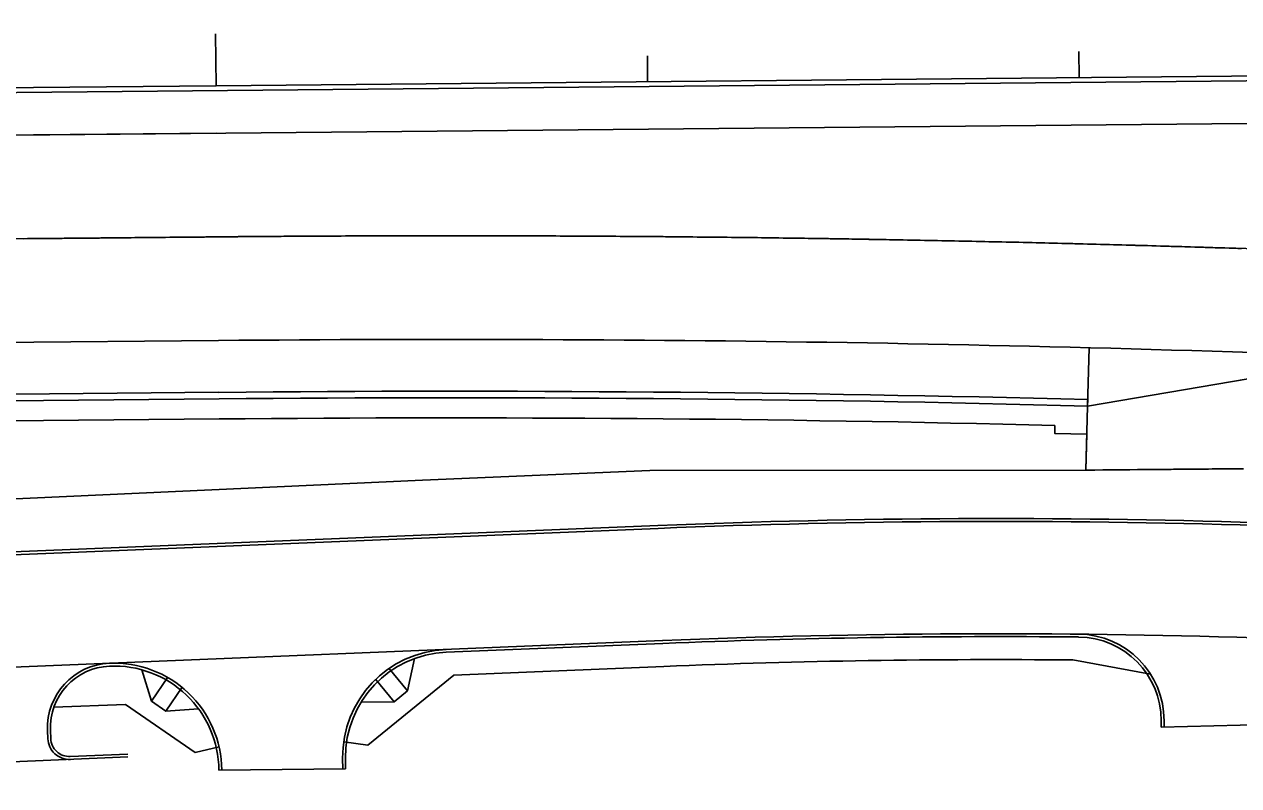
# Model space of a CAD drawing. Extents: x 2145147 to 2158018, y 137519 to 148068.
# Drawn here: x 2147963.5 to 2148244.9, y 142904.6 to 143080.9 of the extents above; entities that cross this region are included whole.
import ezdxf

# ---------------------------------------------------------------- set-up
doc = ezdxf.new("R2010")
doc.units = 0
doc.layers.add('EX_Align_1', color=7, linetype='Continuous')
doc.layers.add('PR_Phasing_Pavement_6', color=7, linetype='Continuous')

msp = doc.modelspace()

# ---------------------------------------------------------------- linework, layer by layer
at = {"layer": 'EX_Align_1'}
for p, q in [((2148007.93, 143066.66), (2149507.86, 143080.88)), ((2147507.95, 143061.92), (2148007.93, 143066.66))]:
    msp.add_line(p, q, dxfattribs=at)
for points in [[(2148007.81, 143078.66), (2148007.93, 143066.66)], [(2148107.87, 143073.61), (2148107.92, 143067.61)], [(2148207.86, 143074.56), (2148207.92, 143068.56)]]:
    msp.add_lwpolyline(points, dxfattribs=at)
at = {"layer": 'PR_Phasing_Pavement_6'}
for p, q in [((2147732.72, 143053.05), (2148008.03, 143055.66)), ((2147732.94, 143029.05), (2148008.26, 143031.66)), ((2146653.08, 142994.81), (2148008.49, 143007.66)), ((2148210.23, 143005.99), (2148209.88, 142992.49)), ((2148209.92, 142993.99), (2148209.88, 142992.49)), ((2148110.32, 142964.83), (2147458.3, 142938.16)), ((2148110.35, 142964.17), (2147458.33, 142937.5)), ((2148111.41, 142938.19), (2147495.09, 142912.98)), ((2148111.44, 142937.52), (2148061.26, 142935.47)), ((2147990.71, 142931.44), (2147992.98, 142924.14)), ((2148048, 142931.79), (2148052.26, 142926.56)), ((2148052.26, 142926.56), (2148053.92, 142934.02)), ((2148111.66, 142932.2), (2148063.06, 142930.21)), ((2148206.44, 142933.69), (2148224.44, 142930.44)), ((2147992.98, 142924.14), (2147996.8, 142929.7)), ((2148043.12, 142913.94), (2148063.06, 142930.21)), ((2148044.9, 142929.26), (2148049.17, 142924.04)), ((2147996.27, 142921.87), (2148000.1, 142927.43)), ((2148049.17, 142924.04), (2148052.26, 142926.56)), ((2147986.96, 142923.42), (2147970.36, 142922.75)), ((2147986.96, 142923.42), (2148003.12, 142912.3)), ((2147992.98, 142924.14), (2147996.27, 142921.87)), ((2148041.53, 142923.91), (2148049.17, 142924.04)), ((2147996.27, 142921.87), (2148003.9, 142922.37)), ((2147968.96, 142915.46), (2147968.88, 142917.35)), ((2147969.63, 142915.49), (2147969.55, 142917.37)), ((2148226.91, 142919.64), (2148226.91, 142918.15)), ((2148226.91, 142918.15), (2148263.24, 142919.01)), ((2148227.58, 142919.64), (2148227.58, 142918.17)), ((2148043.12, 142913.94), (2148037.51, 142914.76)), ((2147974.15, 142911.34), (2147987.5, 142911.92)), ((2148003.12, 142912.3), (2148008.64, 142913.58)), ((2147834.35, 142904.59), (2147987.53, 142911.26)), ((2148037.25, 142910.92), (2148037.28, 142908.47)), ((2148037.92, 142910.93), (2148037.94, 142908.48)), ((2148008.61, 142908.2), (2148037.94, 142908.48))]:
    msp.add_line(p, q, dxfattribs=at)
for points in [[(2147845.12, 143064.06), (2147961.75, 143065.12), (2148279.22, 143068.09), (2148468.3, 143070.01), (2148613.88, 143071.11)], [(2147732.72, 143053.05), (2148613.96, 143061.41)], [(2147963.26, 143031.24), (2147964.26, 143031.25), (2147964.53, 143031.25), (2147965.26, 143031.26), (2147965.9, 143031.26), (2147966.26, 143031.27), (2147967.26, 143031.27), (2147967.26, 143031.27), (2147968.26, 143031.28), (2147968.63, 143031.29), (2147969.26, 143031.29), (2147970, 143031.3), (2147970.26, 143031.3), (2147971.26, 143031.31), (2147971.36, 143031.31), (2147972.26, 143031.32), (2147972.73, 143031.33), (2147973.26, 143031.33), (2147974.1, 143031.34), (2147974.26, 143031.34), (2147975.26, 143031.35), (2147975.46, 143031.35), (2147976.26, 143031.36), (2147976.83, 143031.37), (2147977.26, 143031.37), (2147978.2, 143031.38), (2147978.26, 143031.38), (2147979.26, 143031.39), (2147979.56, 143031.39), (2147980.26, 143031.4), (2147980.93, 143031.4), (2147981.26, 143031.41), (2147982.26, 143031.42), (2147982.3, 143031.42), (2147983.26, 143031.43), (2147983.66, 143031.43), (2147984.26, 143031.44), (2147985.03, 143031.44), (2147985.26, 143031.45), (2147986.26, 143031.45), (2147986.4, 143031.46), (2147987.26, 143031.46), (2147987.76, 143031.47), (2147988.26, 143031.47), (2147989.13, 143031.48), (2147989.26, 143031.48), (2147990.26, 143031.49), (2147990.5, 143031.49), (2147991.26, 143031.5), (2147991.86, 143031.51), (2147992.26, 143031.51), (2147993.23, 143031.52), (2147993.26, 143031.52), (2147994.26, 143031.53), (2147994.6, 143031.53), (2147995.26, 143031.54), (2147995.96, 143031.55), (2147996.26, 143031.55), (2147997.26, 143031.56), (2147997.33, 143031.56), (2147998.26, 143031.57), (2147998.7, 143031.57), (2147999.26, 143031.58), (2147999.59, 143031.58), (2148000.06, 143031.59), (2148000.26, 143031.59), (2148001.26, 143031.6), (2148001.43, 143031.6), (2148002.26, 143031.61), (2148002.8, 143031.61), (2148003.26, 143031.62), (2148004.16, 143031.62), (2148004.26, 143031.63), (2148005.26, 143031.63), (2148005.53, 143031.64), (2148006.26, 143031.64), (2148006.9, 143031.65), (2148007.26, 143031.65), (2148008.26, 143031.66), (2148009.12, 143031.67), (2148010.11, 143031.68), (2148011.1, 143031.69), (2148012.1, 143031.7), (2148013.09, 143031.71), (2148014.09, 143031.72), (2148015.08, 143031.72), (2148016.07, 143031.73), (2148017.07, 143031.74), (2148018.06, 143031.75), (2148019.06, 143031.76), (2148020.05, 143031.76), (2148021.04, 143031.77), (2148022.04, 143031.78), (2148023.03, 143031.78), (2148023.64, 143031.79), (2148024.02, 143031.79), (2148025.02, 143031.8), (2148026.01, 143031.8), (2148027.01, 143031.81), (2148028, 143031.82), (2148028.99, 143031.82), (2148029.99, 143031.83), (2148030.98, 143031.83), (2148031.98, 143031.84), (2148032.97, 143031.84), (2148033.96, 143031.85), (2148034.96, 143031.85), (2148035.95, 143031.86), (2148036.95, 143031.86), (2148037.94, 143031.87), (2148038.93, 143031.87), (2148039.02, 143031.87), (2148039.93, 143031.88), (2148040.92, 143031.88), (2148041.91, 143031.88), (2148042.91, 143031.89), (2148043.9, 143031.89), (2148044.9, 143031.89), (2148045.89, 143031.9), (2148046.88, 143031.9), (2148047.88, 143031.9), (2148048.87, 143031.9), (2148049.87, 143031.91), (2148050.86, 143031.91), (2148051.85, 143031.91), (2148052.85, 143031.91), (2148053.84, 143031.91), (2148054.4, 143031.91), (2148054.84, 143031.91), (2148055.3, 143031.91), (2148055.83, 143031.92), (2148056.82, 143031.92), (2148057.82, 143031.92), (2148058.81, 143031.92), (2148059.8, 143031.92), (2148060.8, 143031.92), (2148061.79, 143031.92), (2148062.79, 143031.92), (2148063.78, 143031.92), (2148064.77, 143031.92), (2148065.77, 143031.92), (2148066.76, 143031.92), (2148067.76, 143031.92), (2148068.75, 143031.92), (2148069.74, 143031.91), (2148069.78, 143031.91), (2148070.74, 143031.91), (2148071.73, 143031.91), (2148072.73, 143031.91), (2148073.72, 143031.91), (2148074.71, 143031.91), (2148075.71, 143031.9), (2148076.7, 143031.9), (2148077.69, 143031.9), (2148078.69, 143031.9), (2148079.68, 143031.89), (2148080.68, 143031.89), (2148081.67, 143031.89), (2148082.66, 143031.88), (2148083.66, 143031.88), (2148084.65, 143031.88), (2148085.16, 143031.87), (2148085.65, 143031.87), (2148086.64, 143031.87), (2148087.63, 143031.86), (2148088.63, 143031.86), (2148089.62, 143031.85), (2148090.62, 143031.85), (2148091.61, 143031.84), (2148092.6, 143031.84), (2148093.6, 143031.83), (2148094.59, 143031.83), (2148095.58, 143031.82), (2148096.58, 143031.82), (2148097.57, 143031.81), (2148098.57, 143031.8), (2148099.56, 143031.8), (2148100.53, 143031.79), (2148100.55, 143031.79), (2148101.55, 143031.78), (2148102.54, 143031.78), (2148103.54, 143031.77), (2148104.53, 143031.76), (2148105.52, 143031.75), (2148106.52, 143031.75), (2148107.51, 143031.74), (2148108.5, 143031.73), (2148109.5, 143031.72), (2148110.49, 143031.71), (2148111.49, 143031.71), (2148112.48, 143031.7), (2148113.47, 143031.69), (2148114.47, 143031.68), (2148115.46, 143031.67), (2148115.91, 143031.67), (2148116.46, 143031.66), (2148117.45, 143031.65), (2148118.44, 143031.64), (2148119.44, 143031.63), (2148120.43, 143031.62), (2148121.42, 143031.61), (2148122.42, 143031.6), (2148123.41, 143031.59), (2148124.41, 143031.58), (2148125.4, 143031.57), (2148126.39, 143031.56), (2148127.39, 143031.55), (2148128.38, 143031.54), (2148129.38, 143031.52), (2148130.37, 143031.51), (2148131.29, 143031.5), (2148131.36, 143031.5), (2148132.36, 143031.49), (2148133.35, 143031.48), (2148134.34, 143031.46), (2148135.34, 143031.45), (2148136.33, 143031.44), (2148137.33, 143031.42), (2148138.32, 143031.41), (2148139.31, 143031.4), (2148140.31, 143031.38), (2148141.3, 143031.37), (2148142.29, 143031.36), (2148143.29, 143031.34), (2148144.28, 143031.33), (2148145.28, 143031.31), (2148146.27, 143031.3), (2148146.67, 143031.29), (2148147.26, 143031.28), (2148148.26, 143031.27), (2148149.25, 143031.25), (2148150.25, 143031.24), (2148151.24, 143031.22), (2148152.23, 143031.21), (2148153.23, 143031.19), (2148154.22, 143031.18), (2148155.21, 143031.16), (2148156.21, 143031.14), (2148157.2, 143031.13), (2148158.2, 143031.11), (2148159.19, 143031.09), (2148160.18, 143031.08), (2148161.18, 143031.06), (2148162.05, 143031.04), (2148162.17, 143031.04), (2148163.16, 143031.02), (2148164.16, 143031.01), (2148165.15, 143030.99), (2148166.15, 143030.97), (2148167.14, 143030.95), (2148168.13, 143030.93), (2148169.13, 143030.92), (2148170.12, 143030.9), (2148171.11, 143030.88), (2148172.11, 143030.86), (2148173.1, 143030.84), (2148174.09, 143030.82), (2148175.09, 143030.8), (2148176.08, 143030.78), (2148177.08, 143030.76), (2148177.42, 143030.75), (2148178.07, 143030.74), (2148179.06, 143030.72), (2148180.06, 143030.7), (2148181.05, 143030.68), (2148182.04, 143030.66), (2148183.04, 143030.64), (2148184.03, 143030.62), (2148185.03, 143030.6), (2148186.02, 143030.57), (2148187.01, 143030.55), (2148188.01, 143030.53), (2148189, 143030.51), (2148189.99, 143030.49), (2148190.99, 143030.46), (2148191.98, 143030.44), (2148192.8, 143030.42), (2148192.97, 143030.42), (2148193.97, 143030.4), (2148194.96, 143030.37), (2148195.96, 143030.35), (2148196.95, 143030.33), (2148197.94, 143030.3), (2148198.94, 143030.28), (2148199.93, 143030.25), (2148200.92, 143030.23), (2148201.92, 143030.21), (2148202.91, 143030.18), (2148203.9, 143030.16), (2148204.9, 143030.13), (2148205.89, 143030.11), (2148206.88, 143030.08), (2148207.88, 143030.06), (2148208.17, 143030.05), (2148208.87, 143030.03), (2148209.87, 143030.01), (2148210.86, 143029.98), (2148211.85, 143029.95), (2148212.85, 143029.93), (2148212.9, 143029.93), (2148213.84, 143029.9), (2148214.83, 143029.87), (2148214.94, 143029.87), (2148215.83, 143029.85), (2148216.82, 143029.82), (2148216.98, 143029.82), (2148217.81, 143029.79), (2148218.81, 143029.77), (2148219.03, 143029.76), (2148219.8, 143029.74), (2148220.79, 143029.71), (2148221.07, 143029.7), (2148221.79, 143029.68), (2148222.78, 143029.66), (2148223.11, 143029.65), (2148223.55, 143029.63), (2148223.77, 143029.63), (2148224.77, 143029.6), (2148225.15, 143029.59), (2148225.76, 143029.57), (2148226.76, 143029.54), (2148227.19, 143029.53), (2148227.75, 143029.51), (2148228.74, 143029.48), (2148229.23, 143029.47), (2148229.74, 143029.46), (2148230.73, 143029.43), (2148231.27, 143029.41), (2148231.72, 143029.4), (2148232.72, 143029.37), (2148233.31, 143029.35), (2148233.71, 143029.34), (2148234.7, 143029.31), (2148235.36, 143029.29), (2148235.7, 143029.28), (2148236.69, 143029.25), (2148237.4, 143029.22), (2148237.68, 143029.22), (2148238.68, 143029.19), (2148238.92, 143029.18), (2148239.44, 143029.16), (2148239.67, 143029.15), (2148240.66, 143029.12), (2148241.48, 143029.1), (2148241.66, 143029.09), (2148242.65, 143029.06), (2148243.52, 143029.03), (2148243.64, 143029.03), (2148244.64, 143029), (2148245.56, 143028.97)], [(2148265.68, 143001.94), (2148209.88, 142992.49), (2148209.49, 142977.67), (2148210.01, 142977.67), (2148210, 142977.67), (2148210.01, 142977.67), (2148211.52, 142977.68), (2148211.52, 142977.68), (2148211.52, 142977.68), (2148213.41, 142977.7), (2148213.42, 142977.7), (2148213.42, 142977.7), (2148213.54, 142977.7), (2148213.54, 142977.7), (2148213.54, 142977.7), (2148215.41, 142977.72), (2148215.42, 142977.72), (2148215.42, 142977.72), (2148215.57, 142977.72), (2148215.56, 142977.72), (2148215.57, 142977.72), (2148217.59, 142977.73), (2148217.6, 142977.73), (2148217.6, 142977.73), (2148219.35, 142977.75), (2148219.35, 142977.75), (2148219.36, 142977.75), (2148219.62, 142977.75), (2148219.61, 142977.75), (2148219.62, 142977.75), (2148221.45, 142977.77), (2148221.64, 142977.77), (2148221.65, 142977.77), (2148221.65, 142977.77), (2148222.08, 142977.77), (2148222.07, 142977.77), (2148222.08, 142977.77), (2148223.67, 142977.79), (2148223.67, 142977.79), (2148225.69, 142977.8), (2148225.7, 142977.8), (2148225.7, 142977.8), (2148225.79, 142977.8), (2148225.79, 142977.8), (2148225.79, 142977.8), (2148225.79, 142977.8), (2148225.79, 142977.8), (2148227.72, 142977.82), (2148227.73, 142977.82), (2148229.2, 142977.83), (2148229.21, 142977.83), (2148229.74, 142977.84), (2148229.74, 142977.84), (2148231.37, 142977.85), (2148231.77, 142977.86), (2148231.78, 142977.86), (2148232.52, 142977.86), (2148232.51, 142977.86), (2148233.8, 142977.87), (2148233.79, 142977.87), (2148235.82, 142977.89), (2148235.83, 142977.89), (2148237.33, 142977.9), (2148237.33, 142977.9), (2148237.85, 142977.91), (2148237.84, 142977.91), (2148238.76, 142977.92), (2148238.76, 142977.92), (2148239.06, 142977.92), (2148239.06, 142977.92), (2148239.63, 142977.92), (2148239.64, 142977.92), (2148239.87, 142977.92), (2148239.87, 142977.92), (2148241.28, 142977.94), (2148241.9, 142977.94), (2148241.89, 142977.94), (2148243.92, 142977.96), (2148243.93, 142977.96), (2148245.95, 142977.98)], [(2148209.88, 142992.49), (2148277, 143003.85)], [(2148008.6, 142995.67), (2147788.63, 142993.58), (2147488.59, 142996.74), (2147268.57, 142994.65), (2146968.64, 142985.81), (2146955.12, 142985.68), (2146653.19, 142982.82)], [(2148008.62, 142994.17), (2147788.63, 142992.08), (2147488.58, 142995.24), (2147486.65, 142995.22)], [(2148008.66, 142989.5), (2147788.63, 142987.41), (2147708.66, 142988.25), (2147708.93, 142959.43), (2148055.75, 142975.33), (2148108.42, 142977.53), (2148209.49, 142977.67), (2148209.49, 142977.67), (2148209.71, 142986)], [(2148209.71, 142986), (2148202.26, 142986.15), (2148202.3, 142988.02)]]:
    msp.add_lwpolyline(points, dxfattribs=at)
for centre, radius, start, end in [((2148062.25, 137337.34), 5694.58, 87.50456, 90.54316), ((2148062.25, 137337.34), 5670.58, 87.50456, 90.54316), ((2148062.25, 137337.34), 5658.58, 88.50456, 90.54316), ((2148062.25, 137337.34), 5657.08, 88.50456, 90.54316), ((2148062.25, 137337.34), 5652.41, 88.58024, 90.54316), ((2148188.94, 141042.92), 1923.53, 84.04429, 92.3423), ((2148188.94, 141042.92), 1922.86, 84.04429, 92.3423), ((2148188.94, 141042.92), 1896.86, 84.04429, 92.3423), ((2148188.94, 141042.92), 1896.19, 89.43093, 92.3423), ((2148207.58, 142919.68), 19.33, 359.881, 89.4309), ((2148207.58, 142919.68), 20, 359.881, 89.4309), ((2148062.25, 142911.16), 25, 92.3423, 180.5431), ((2148062.25, 142911.16), 24.33, 92.3423, 180.5431), ((2147983.87, 142917.96), 15, 92.3423, 182.3423), ((2147983.87, 142917.96), 14.33, 92.3423, 182.3423), ((2147984.28, 142907.97), 25, 0.5431, 92.3423), ((2147984.28, 142907.97), 24.33, 0.5431, 92.3423), ((2148188.94, 141042.92), 1890.86, 89.46962, 92.3423), ((2147973.96, 142915.67), 5, 182.3423, 272.493), ((2147973.96, 142915.67), 4.33, 182.3423, 272.493)]:
    msp.add_arc(centre, radius, start, end, dxfattribs=at)

doc.saveas('drawing.dxf')
